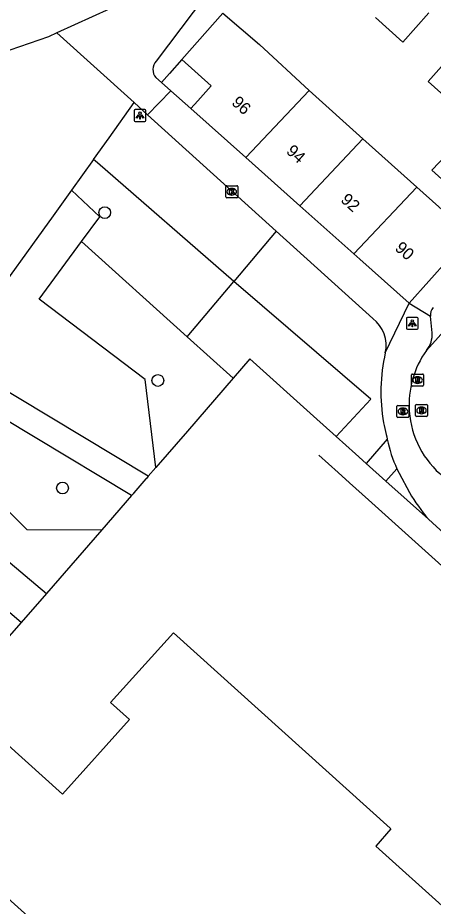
# Model space of a CAD drawing. Extents: x 159040 to 160094, y 381214 to 382518.
# Drawn here: x 159439.8 to 159474.5, y 381696.1 to 381770.1 of the extents above; entities that cross this region are included whole.
import ezdxf

# ---------------------------------------------------------------- set-up
doc = ezdxf.new("R2010")
doc.units = 0
for name, color, linetype in [('IMGEO_Boom', 7, 'Continuous'), ('IMGEO_Groenvoorziening', 7, 'Continuous'), ('IMGEO_Hek', 7, 'Continuous'), ('IMGEO_Kolk', 7, 'Continuous'), ('IMGEO_Lichtpunt', 7, 'Continuous'), ('IMGEO_Pand', 7, 'Continuous'), ('IMGEO_Pand_nummerreeks', 7, 'Continuous'), ('IMGEO_Rijbaan_lokaal_open', 7, 'Continuous'), ('IMGEO_Rioolput', 7, 'Continuous'), ('IMGEO_Voetpad_gesloten', 7, 'Continuous'), ('IMGEO_Voetpad_open', 7, 'Continuous')]:
    doc.layers.add(name, color=color, linetype=linetype)

msp = doc.modelspace()

# ---------------------------------------------------------------- linework, layer by layer
at = {"layer": 'IMGEO_Boom'}
for centre in [(159447.084, 381753.879), (159451.513, 381739.897), (159443.561, 381730.938)]:
    msp.add_circle(centre, 0.489, dxfattribs=at)
at = {"layer": 'IMGEO_Groenvoorziening'}
for points in [[(159453.511, 381766.642), (159452.474, 381765.472), (159451.806, 381764.719)], [(159457.846, 381748.152), (159446.477, 381758.031), (159446.151, 381758.315)], [(159445.147, 381751.461), (159446.683, 381753.535), (159444.308, 381755.747)], [(159461.376, 381752.343), (159457.846, 381748.152)], [(159451.337, 381732.636), (159450.458, 381739.989), (159441.607, 381746.683), (159445.147, 381751.461)], [(159445.147, 381751.461), (159453.962, 381743.54)], [(159453.962, 381743.54), (159457.846, 381748.152)], [(159466.395, 381735.223), (159469.282, 381738.328), (159457.846, 381748.152)], [(159457.805, 381740.087), (159453.962, 381743.54)], [(159466.395, 381735.223), (159464.501, 381736.925), (159459.197, 381741.69), (159457.805, 381740.087)], [(159457.805, 381740.087), (159453.973, 381735.673), (159451.337, 381732.636)], [(159432.907, 381739.463), (159434.183, 381733.818), (159440.591, 381727.489), (159446.833, 381727.447)], [(159468.89, 381732.982), (159467.986, 381733.794), (159466.395, 381735.223)], [(159451.337, 381732.636), (159450.714, 381731.918)], [(159474.086, 381728.341), (159470.52, 381731.517)], [(159449.315, 381730.306), (159446.833, 381727.447)], [(159446.833, 381727.447), (159442.235, 381722.151)], [(159440.116, 381719.748), (159421.899, 381699.09)]]:
    msp.add_lwpolyline(points, dxfattribs=at)
at = {"layer": 'IMGEO_Hek'}
for points in [[(159464.949, 381733.668), (159466.54, 381732.239)], [(159466.54, 381732.239), (159467.492, 381731.383)], [(159467.492, 381731.383), (159469.083, 381729.954)], [(159469.083, 381729.954), (159494.664, 381706.971)]]:
    msp.add_lwpolyline(points, dxfattribs=at)
at = {"layer": 'IMGEO_Kolk'}
for p, q in [((159457.178, 381755.193), (159457.178, 381756.045)), ((159457.253, 381756.119), (159458.105, 381756.119)), ((159457.666, 381755.899), (159457.691, 381755.899)), ((159458.179, 381756.045), (159458.179, 381755.193)), ((159458.105, 381755.119), (159457.253, 381755.119)), ((159457.689, 381755.339), (159457.664, 381755.339))]:
    msp.add_line(p, q, dxfattribs=at)
for points in [[(159457.178, 381755.193), (159457.178, 381756.045)], [(159457.253, 381756.119), (159458.105, 381756.119)], [(159457.499, 381755.819), (159457.622, 381755.819), (159457.622, 381755.668), (159457.752, 381755.819), (159457.916, 381755.819), (159457.77, 381755.668), (159457.923, 381755.419), (159457.771, 381755.419), (159457.686, 381755.583), (159457.622, 381755.516), (159457.622, 381755.419), (159457.499, 381755.419), (159457.499, 381755.819)], [(159458.179, 381756.045), (159458.179, 381755.193)], [(159458.105, 381755.119), (159457.253, 381755.119)]]:
    msp.add_lwpolyline(points, dxfattribs=at)
for centre, start, end in [((159457.255, 381756.043), 91.55205, 178.44795), ((159457.255, 381756.043), 91.55205, 178.44795), ((159458.103, 381756.043), 1.55205, 88.44795), ((159458.103, 381756.043), 1.55205, 88.44795), ((159457.255, 381755.195), 181.55205, 268.44795), ((159457.255, 381755.195), 181.55205, 268.44795), ((159458.103, 381755.195), 271.55205, 358.44795), ((159458.103, 381755.195), 271.55205, 358.44795)]:
    msp.add_arc(centre, 0.0765, start, end, dxfattribs=at)
for centre, major_axis, ratio, start_param, end_param in [((159457.665, 381755.619), (-0.387, 0.002), 0.722429, 4.712389, 7.853982), ((159457.69, 381755.619), (-0.39, 0.002), 0.717154, 1.570796, 4.712389)]:
    msp.add_ellipse(centre, major_axis=major_axis, ratio=ratio, start_param=start_param, end_param=end_param, dxfattribs=at)
at = {"layer": 'IMGEO_Lichtpunt'}
for p, q in [((159449.525, 381762.364), (159449.525, 381761.557)), ((159449.525, 381762.364), (159449.525, 381761.557)), ((159450.427, 381762.459), (159449.619, 381762.459)), ((159450.427, 381762.459), (159449.619, 381762.459)), ((159450.521, 381761.557), (159450.521, 381762.364)), ((159450.521, 381761.557), (159450.521, 381762.364)), ((159449.619, 381761.463), (159450.427, 381761.463)), ((159449.619, 381761.463), (159450.427, 381761.463)), ((159472.24, 381745.06), (159472.24, 381744.253)), ((159472.24, 381745.06), (159472.24, 381744.253)), ((159473.142, 381745.155), (159472.334, 381745.155)), ((159473.142, 381745.155), (159472.334, 381745.155)), ((159473.236, 381744.253), (159473.236, 381745.06)), ((159473.236, 381744.253), (159473.236, 381745.06)), ((159472.334, 381744.159), (159473.142, 381744.159)), ((159472.334, 381744.159), (159473.142, 381744.159))]:
    msp.add_line(p, q, dxfattribs=at)
for points in [[(159449.899, 381762.028), (159449.938, 381762), (159449.75, 381761.738), (159449.712, 381761.765), (159449.899, 381762.028)], [(159450.001, 381761.98), (159450.048, 381761.98), (159450.048, 381761.658), (159450.001, 381761.658), (159450.001, 381761.98)], [(159450.111, 381762), (159450.149, 381762.027), (159450.336, 381761.765), (159450.297, 381761.737), (159450.111, 381762)], [(159472.614, 381744.724), (159472.653, 381744.696), (159472.465, 381744.434), (159472.427, 381744.461), (159472.614, 381744.724)], [(159472.716, 381744.676), (159472.763, 381744.676), (159472.763, 381744.354), (159472.716, 381744.354), (159472.716, 381744.676)], [(159472.826, 381744.696), (159472.864, 381744.723), (159473.051, 381744.461), (159473.012, 381744.433), (159472.826, 381744.696)]]:
    msp.add_lwpolyline(points, dxfattribs=at)
for centre in [(159450.024, 381762.162), (159472.739, 381744.858)]:
    msp.add_circle(centre, 0.0994, dxfattribs=at)
for centre, start, end in [((159449.619, 381762.364), 90, 180), ((159449.619, 381762.364), 90, 180), ((159450.427, 381762.364), 0, 90), ((159450.427, 381762.364), 0, 90), ((159449.619, 381761.557), 180, 270), ((159449.619, 381761.557), 180, 270), ((159450.427, 381761.557), 270, 0), ((159450.427, 381761.557), 270, 360), ((159472.334, 381745.06), 90, 180), ((159472.334, 381745.06), 90, 180), ((159473.142, 381745.06), 0, 90), ((159473.142, 381745.06), 0, 90), ((159472.334, 381744.253), 180, 270), ((159472.334, 381744.253), 180, 270), ((159473.142, 381744.253), 270, 0), ((159473.142, 381744.253), 270, 360)]:
    msp.add_arc(centre, 0.0946, start, end, dxfattribs=at)
at = {"layer": 'IMGEO_Pand'}
for points in [[(159453.511, 381766.642), (159456.944, 381770.48)], [(159456.944, 381770.48), (159459.991, 381767.886), (159464.125, 381764.05)], [(159474.125, 381770.525), (159471.939, 381768.084), (159469.665, 381770.12)], [(159476.528, 381767.582), (159474.049, 381764.813), (159478.034, 381761.247)], [(159454.268, 381762.537), (159454.841, 381763.178), (159455.971, 381764.442), (159453.511, 381766.642)], [(159464.125, 381764.05), (159458.843, 381758.464)], [(159464.125, 381764.05), (159468.614, 381760.029)], [(159458.843, 381758.464), (159454.268, 381762.537)], [(159482.399, 381761.7), (159480.443, 381759.515), (159478.854, 381757.74), (159478.228, 381758.3), (159476.074, 381755.893), (159474.376, 381757.414), (159478.034, 381761.247)], [(159468.614, 381760.029), (159463.345, 381754.456)], [(159468.614, 381760.029), (159473.104, 381756.008)], [(159463.345, 381754.456), (159458.843, 381758.464)], [(159467.847, 381750.448), (159473.104, 381756.008)], [(159473.104, 381756.008), (159477.556, 381752.021)], [(159467.847, 381750.448), (159463.345, 381754.456)], [(159477.556, 381752.021), (159475.747, 381750), (159472.466, 381746.336)], [(159472.466, 381746.336), (159468.35, 381750), (159467.847, 381750.448)], [(159458.496, 381666.956), (159464.573, 381673.722), (159458.728, 381678.972), (159462.07, 381682.692), (159464.567, 381685.473), (159457.65, 381691.689), (159451.812, 381685.23), (159430.957, 381704.007), (159437.305, 381711.045), (159443.55, 381705.434), (159449.144, 381711.661), (159447.567, 381713.085), (159452.805, 381718.887), (159470.887, 381702.618), (159470.952, 381702.56), (159469.686, 381701.113), (159475.494, 381695.898), (159477.243, 381697.88), (159476.316, 381698.718), (159482.579, 381705.642), (159482.739, 381705.666), (159488.691, 381700.32), (159494.664, 381706.971)]]:
    msp.add_lwpolyline(points, dxfattribs=at)
at = {"layer": 'IMGEO_Rijbaan_lokaal_open'}
msp.add_lwpolyline([(159482.892, 381752.378), (159473.916, 381742.401)], dxfattribs=at)
for centre, radius, start, end in [((159480.208, 381737.886), 7.745, 144.33614, 184.06911), ((159480.192, 381737.887), 7.729, 184.08953, 231.04622)]:
    msp.add_arc(centre, radius, start, end, dxfattribs=at)
at = {"layer": 'IMGEO_Rioolput'}
for p, q in [((159472.674, 381739.506), (159472.674, 381740.358)), ((159472.749, 381740.432), (159473.601, 381740.432)), ((159473.162, 381740.212), (159473.187, 381740.212)), ((159473.675, 381740.358), (159473.675, 381739.506)), ((159473.601, 381739.432), (159472.749, 381739.432)), ((159473.185, 381739.652), (159473.16, 381739.652)), ((159473.08, 381737.903), (159473.932, 381737.903)), ((159471.453, 381736.894), (159471.453, 381737.746)), ((159471.528, 381737.82), (159472.38, 381737.82)), ((159471.941, 381737.6), (159471.966, 381737.6)), ((159472.454, 381737.746), (159472.454, 381736.894)), ((159473.005, 381736.977), (159473.005, 381737.829)), ((159473.516, 381737.123), (159473.491, 381737.123)), ((159473.493, 381737.683), (159473.518, 381737.683)), ((159474.006, 381737.829), (159474.006, 381736.977)), ((159472.38, 381736.82), (159471.528, 381736.82)), ((159471.964, 381737.04), (159471.939, 381737.04)), ((159473.932, 381736.903), (159473.08, 381736.903))]:
    msp.add_line(p, q, dxfattribs=at)
for points in [[(159472.674, 381739.506), (159472.674, 381740.358)], [(159472.749, 381740.432), (159473.601, 381740.432)], [(159473.263, 381740.13), (159473.011, 381740.132), (159473.011, 381739.732)], [(159473.675, 381740.358), (159473.675, 381739.506)], [(159473.601, 381739.432), (159472.749, 381739.432)], [(159473.011, 381739.732), (159473.135, 381739.732), (159473.135, 381739.894), (159473.146, 381739.894)], [(159473.189, 381740.051), (159473.135, 381740.051), (159473.135, 381739.97)], [(159473.135, 381739.97), (159473.187, 381739.97)], [(159473.193, 381739.865), (159473.264, 381739.732), (159473.404, 381739.732), (159473.339, 381739.858)], [(159473.08, 381737.903), (159473.932, 381737.903)], [(159471.453, 381736.894), (159471.453, 381737.746)], [(159471.528, 381737.82), (159472.38, 381737.82)], [(159472.042, 381737.518), (159471.79, 381737.52), (159471.79, 381737.12)], [(159471.79, 381737.12), (159471.914, 381737.12), (159471.914, 381737.282), (159471.925, 381737.282)], [(159471.968, 381737.439), (159471.914, 381737.439), (159471.914, 381737.358)], [(159471.914, 381737.358), (159471.966, 381737.358)], [(159471.972, 381737.253), (159472.043, 381737.12), (159472.183, 381737.12), (159472.118, 381737.246)], [(159472.454, 381737.746), (159472.454, 381736.894)], [(159473.005, 381736.977), (159473.005, 381737.829)], [(159473.594, 381737.601), (159473.342, 381737.603), (159473.342, 381737.203)], [(159473.342, 381737.203), (159473.466, 381737.203), (159473.466, 381737.365), (159473.477, 381737.365)], [(159473.52, 381737.522), (159473.466, 381737.522), (159473.466, 381737.441)], [(159473.466, 381737.441), (159473.518, 381737.441)], [(159473.524, 381737.336), (159473.595, 381737.203), (159473.735, 381737.203), (159473.67, 381737.329)], [(159474.006, 381737.829), (159474.006, 381736.977)], [(159472.38, 381736.82), (159471.528, 381736.82)], [(159473.932, 381736.903), (159473.08, 381736.903)]]:
    msp.add_lwpolyline(points, dxfattribs=at)
for centre, radius, start, end in [((159472.751, 381740.356), 0.0765, 91.55205, 178.44795), ((159472.751, 381740.356), 0.0765, 91.55205, 178.44795), ((159473.262, 381740.02), 0.109, 350.36119, 89.41601), ((159473.599, 381740.356), 0.0765, 1.55205, 88.44795), ((159473.599, 381740.356), 0.0765, 1.55205, 88.44795), ((159472.751, 381739.508), 0.0765, 181.55205, 268.44795), ((159472.751, 381739.508), 0.0765, 181.55205, 268.44795), ((159473.145, 381739.841), 0.0533, 26.02933, 88.69889), ((159473.171, 381740.159), 0.19, 274.7715, 282.96867), ((159473.195, 381739.955), 0.0964, 77.00612, 93.18647), ((159473.209, 381740.012), 0.0378, 276.66336, 79.67722), ((159473.26, 381740.02), 0.112, 277.58423, 350.98172), ((159473.244, 381739.805), 0.108, 29.51342, 73.79051), ((159473.599, 381739.508), 0.0765, 271.55205, 358.44795), ((159473.599, 381739.508), 0.0765, 271.55205, 358.44795), ((159473.082, 381737.827), 0.0765, 91.55205, 178.44795), ((159473.082, 381737.827), 0.0765, 91.55205, 178.44795), ((159473.93, 381737.827), 0.0765, 1.55205, 88.44795), ((159473.93, 381737.827), 0.0765, 1.55205, 88.44795), ((159471.53, 381737.744), 0.0765, 91.55205, 178.44795), ((159471.53, 381737.744), 0.0765, 91.55205, 178.44795), ((159471.924, 381737.229), 0.0533, 26.02933, 88.69889), ((159471.95, 381737.547), 0.19, 274.7715, 282.96867), ((159471.974, 381737.343), 0.0964, 77.00612, 93.18647), ((159471.988, 381737.4), 0.0378, 276.66336, 79.67722), ((159472.041, 381737.408), 0.109, 350.36119, 89.41601), ((159472.039, 381737.408), 0.112, 277.58423, 350.98172), ((159472.023, 381737.193), 0.108, 29.51342, 73.79051), ((159472.378, 381737.744), 0.0765, 1.55205, 88.44795), ((159472.378, 381737.744), 0.0765, 1.55205, 88.44795), ((159473.476, 381737.312), 0.0533, 26.02933, 88.69889), ((159473.502, 381737.63), 0.19, 274.7715, 282.96867), ((159473.526, 381737.426), 0.0964, 77.00612, 93.18647), ((159473.54, 381737.483), 0.0378, 276.66336, 79.67722), ((159473.593, 381737.491), 0.109, 350.36119, 89.41601), ((159473.591, 381737.491), 0.112, 277.58423, 350.98172), ((159473.575, 381737.276), 0.108, 29.51342, 73.79051), ((159471.53, 381736.896), 0.0765, 181.55205, 268.44795), ((159471.53, 381736.896), 0.0765, 181.55205, 268.44795), ((159472.378, 381736.896), 0.0765, 271.55205, 358.44795), ((159472.378, 381736.896), 0.0765, 271.55205, 358.44795), ((159473.082, 381736.979), 0.0765, 181.55205, 268.44795), ((159473.082, 381736.979), 0.0765, 181.55205, 268.44795), ((159473.93, 381736.979), 0.0765, 271.55205, 358.44795), ((159473.93, 381736.979), 0.0765, 271.55205, 358.44795)]:
    msp.add_arc(centre, radius, start, end, dxfattribs=at)
for centre, major_axis, ratio, start_param, end_param in [((159473.161, 381739.932), (-0.387, 0.002), 0.722429, 4.712389, 7.853982), ((159473.186, 381739.932), (-0.39, 0.002), 0.717154, 1.570796, 4.712389), ((159471.94, 381737.32), (-0.387, 0.002), 0.722429, 4.712389, 7.853982), ((159471.965, 381737.32), (-0.39, 0.002), 0.717154, 1.570796, 4.712389), ((159473.492, 381737.403), (-0.387, 0.002), 0.722429, 4.712389, 7.853982), ((159473.517, 381737.403), (-0.39, 0.002), 0.717154, 1.570796, 4.712389)]:
    msp.add_ellipse(centre, major_axis=major_axis, ratio=ratio, start_param=start_param, end_param=end_param, dxfattribs=at)
at = {"layer": 'IMGEO_Voetpad_gesloten'}
for points in [[(159460.555, 381778.659), (159451.372, 381766.501)], [(159447.498, 381770.859), (159443.097, 381768.855)], [(159443.097, 381768.855), (159442.393, 381768.534), (159438.358, 381767.132), (159434.46, 381766.021), (159425.213, 381763.964)], [(159449.542, 381763.039), (159443.097, 381768.855)], [(159451.352, 381765.122), (159451.806, 381764.719)], [(159451.806, 381764.719), (159452.584, 381764.03)], [(159452.584, 381764.03), (159450.656, 381762.034)], [(159446.151, 381758.315), (159447.445, 381760.118), (159449.542, 381763.039)], [(159450.656, 381762.034), (159449.542, 381763.039)], [(159446.151, 381758.315), (159444.308, 381755.747)], [(159444.308, 381755.747), (159442.767, 381753.6), (159441.056, 381751.216), (159438.702, 381747.938), (159437.643, 381746.462), (159436.222, 381744.43), (159434.342, 381741.741)]]:
    msp.add_lwpolyline(points, dxfattribs=at)
msp.add_arc((159452.142, 381765.8), 1.041, 137.68182, 220.65634, dxfattribs=at)
at = {"layer": 'IMGEO_Voetpad_open'}
for points in [[(159454.268, 381762.537), (159452.584, 381764.03)], [(159450.656, 381762.034), (159461.376, 381752.343)], [(159461.376, 381752.343), (159469.439, 381745.056)], [(159470.483, 381742.193), (159472.466, 381746.336)], [(159472.466, 381746.336), (159474.244, 381745.244)], [(159474.386, 381743.871), (159474.244, 381745.244)], [(159450.714, 381731.918), (159434.342, 381741.741)], [(159449.315, 381730.306), (159433.206, 381739.972)], [(159470.654, 381735), (159468.89, 381732.982)], [(159470.546, 381735.41), (159470.599, 381735.205), (159470.654, 381735)], [(159429.187, 381733.13), (159442.235, 381722.151)], [(159470.52, 381731.517), (159468.89, 381732.982)], [(159471.457, 381732.535), (159470.52, 381731.517)], [(159471.457, 381732.535), (159471.647, 381732.171), (159472.49, 381730.563)], [(159450.714, 381731.918), (159450.557, 381731.737), (159450.52, 381731.695), (159449.507, 381730.528), (159449.445, 381730.456), (159449.315, 381730.306)], [(159482.174, 381721.454), (159479.981, 381722.954), (159474.086, 381728.341)], [(159440.116, 381719.748), (159430.433, 381727.989)], [(159442.235, 381722.151), (159440.116, 381719.748)]]:
    msp.add_lwpolyline(points, dxfattribs=at)
for centre, radius, start, end in [((159475.227, 381745.331), 0.987, 138.75124, 185.03313), ((159467.775, 381742.827), 2.782, 346.82092, 53.2481), ((159472.399, 381743.696), 1.995, 319.51363, 5.02531), ((159484.857, 381738.936), 14.739, 167.23376, 189.98725), ((159484.865, 381738.928), 14.744, 189.95047, 193.80303), ((159480.694, 381736.907), 10.22, 190.75686, 205.33029), ((159486.364, 381738.844), 16.157, 210.83204, 220.54521)]:
    msp.add_arc(centre, radius, start, end, dxfattribs=at)

# ---------------------------------------------------------------- texts
at = {"layer": 'IMGEO_Pand_nummerreeks'}
for s, rotation, p in [('96', 318.32252, (159457.601, 381762.943)), ('94', 318.32252, (159462.151, 381758.893)), ('92', 318.32252, (159466.698, 381754.844)), ('90', 318.32337, (159471.218, 381750.822))]:
    msp.add_text(s, height=1, rotation=rotation, dxfattribs=at).set_placement(p)

doc.saveas('drawing.dxf')
